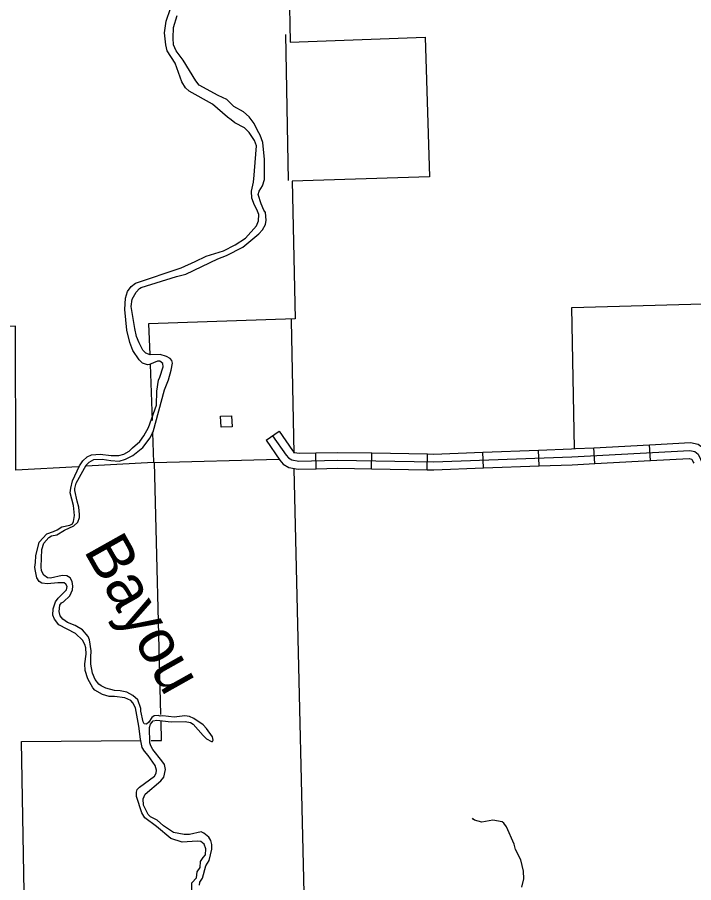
# Model space of a CAD drawing. Extents: x 1084508 to 1142749, y 1057638 to 1093403.
# Drawn here: x 1090220 to 1092233, y 1077367 to 1079943 of the extents above; entities that cross this region are included whole.
import ezdxf

# ---------------------------------------------------------------- set-up
doc = ezdxf.new("R2010")
doc.units = 0
for name, color, linetype in [('Level 32', 7, 'Continuous'), ('Level 35', 7, 'Continuous'), ('Level 5', 7, 'Continuous'), ('Level 56', 7, 'Continuous'), ('Level 7', 7, 'Continuous')]:
    doc.layers.add(name, color=color, linetype=linetype)

msp = doc.modelspace()

# ---------------------------------------------------------------- linework, layer by layer
at = {"layer": 'Level 32'}
for p, q in [((1090960.4, 1078684.2), (1090999.2, 1078710.9)), ((1091772.8, 1078607.7), (1091771.1, 1078654.7)), ((1091938.8, 1078614.9), (1091936.3, 1078661.9)), ((1092104.3, 1078623.6), (1092101.8, 1078670.7)), ((1091109.9, 1078599.2), (1091108.7, 1078646.3)), ((1091274.6, 1078599.1), (1091275.4, 1078646.2)), ((1091440.3, 1078596.2), (1091441.1, 1078643.3)), ((1091607.2, 1078601.5), (1091605.5, 1078648.5))]:
    msp.add_line(p, q, dxfattribs=at)
for points in [[(1090999.2, 1078710.9), (1091038.7, 1078653.7), (1091042.3, 1078649.6), (1091045.4, 1078647.7), (1091059.5, 1078645.1), (1091108.7, 1078646.3)], [(1090960.4, 1078684.2), (1091001.5, 1078624.8), (1091011.7, 1078613), (1091028.5, 1078603), (1091055.6, 1078597.9), (1091109.9, 1078599.2)], [(1090979.8, 1078697.6), (1091020.1, 1078639.2), (1091027, 1078631.3), (1091037, 1078625.4), (1091057.6, 1078621.5), (1091172.5, 1078624.4), (1091459.1, 1078619.5), (1091870.1, 1078634.9), (1092221.6, 1078653.4), (1092236.7, 1078650.1), (1092246.4, 1078642.9), (1092253.3, 1078628.1), (1092260.9, 1078611.3), (1092287.6, 1078587.8), (1092303.2, 1078570.7), (1092312.2, 1078552.8), (1092316.3, 1078535.3), (1092314, 1078513.5), (1092298.7, 1078479.8), (1092295.6, 1078461.1), (1092302.1, 1078432.3)], [(1092101.8, 1078670.7), (1092223.5, 1078677.1), (1092246.7, 1078672), (1092265.3, 1078658.3), (1092274.7, 1078637.8), (1092276, 1078635)], [(1091605.5, 1078648.5), (1091771.1, 1078654.7)], [(1091771.1, 1078654.7), (1091869, 1078658.4), (1091881.4, 1078659)], [(1091881.4, 1078659), (1091936.3, 1078661.9)], [(1091936.3, 1078661.9), (1092101.8, 1078670.7)], [(1091108.7, 1078646.3), (1091172.4, 1078647.9), (1091275.4, 1078646.2)], [(1091275.4, 1078646.2), (1091441.1, 1078643.3)], [(1091441.1, 1078643.3), (1091458.9, 1078643), (1091605.5, 1078648.5)], [(1092104.3, 1078623.6), (1092219.6, 1078629.7), (1092226.8, 1078628.2), (1092227.6, 1078627.6), (1092231.9, 1078618.3), (1092233.1, 1078615.6)], [(1091109.9, 1078599.2), (1091172.6, 1078600.8), (1091274.6, 1078599.1)], [(1091440.3, 1078596.2), (1091459.4, 1078595.9), (1091607.2, 1078601.5)], [(1091607.2, 1078601.5), (1091772.8, 1078607.7)], [(1091772.8, 1078607.7), (1091871.2, 1078611.3), (1091938.8, 1078614.9)], [(1091938.8, 1078614.9), (1092104.3, 1078623.6)], [(1091274.6, 1078599.1), (1091440.3, 1078596.2)]]:
    msp.add_lwpolyline(points, dxfattribs=at)
at = {"layer": 'Level 35'}
for points in [[(1090926.4, 1079486.2), (1090931.7, 1079560.3), (1090926.2, 1079576.5), (1090910.7, 1079600), (1090896.2, 1079614.2), (1090867.8, 1079629.3), (1090857.1, 1079637.7), (1090845.7, 1079645.7), (1090801.2, 1079684.3), (1090731.8, 1079722.8), (1090721.2, 1079733.4), (1090709.7, 1079750.8), (1090690.2, 1079806.7), (1090666.2, 1079843.2), (1090662.3, 1079861), (1090658.2, 1079896.8), (1090663.5, 1079931.7), (1090675.7, 1079968.9), (1090688.9, 1079995.7), (1090696.6, 1080028.9)], [(1090955.8, 1079460.4), (1090955.8, 1079519.7), (1090950.4, 1079570), (1090942.5, 1079592), (1090935, 1079606.2), (1090924.9, 1079627.2), (1090910.5, 1079647), (1090893.4, 1079662), (1090864.1, 1079677.7), (1090843.6, 1079698.6), (1090817.6, 1079710.3), (1090761.8, 1079740.6), (1090751.2, 1079753.7), (1090713.5, 1079815), (1090693, 1079843.1), (1090685.3, 1079861.1), (1090683.8, 1079880.6), (1090685.5, 1079912.5), (1090696.1, 1079948.4)], [(1090925.2, 1079473.1), (1090926.4, 1079486.2)], [(1090613.5, 1078909.6), (1090607.8, 1078908.8), (1090592.9, 1078913.2), (1090582.4, 1078923.5), (1090564, 1078951.2), (1090554.7, 1078974.5), (1090546, 1079012), (1090540.5, 1079072.9), (1090542, 1079107), (1090548.4, 1079126.8), (1090559.5, 1079141.7), (1090572.3, 1079151.4), (1090707.6, 1079197.6), (1090749.3, 1079215.6), (1090782.3, 1079232.4), (1090834.3, 1079247.6), (1090868.5, 1079265.7), (1090899.1, 1079285.2), (1090932, 1079321.8), (1090938, 1079337.4), (1090938.5, 1079355.7), (1090933.5, 1079370.7), (1090926.1, 1079383.3), (1090918.1, 1079405.1), (1090917.3, 1079425.2), (1090922.8, 1079452.5), (1090925.2, 1079473.1)], [(1090569.7, 1079016.7), (1090559, 1079081.8), (1090561.6, 1079103.7), (1090574, 1079125.3), (1090583.6, 1079136.1), (1090588.9, 1079138.5), (1090693.8, 1079171.9), (1090721.9, 1079178.6), (1090816.6, 1079223.9), (1090843, 1079233.8), (1090891.4, 1079258.7), (1090938.9, 1079298.7), (1090950, 1079310.8), (1090958.8, 1079326.3), (1090961.2, 1079339.3), (1090958.4, 1079361.6), (1090954, 1079369.3), (1090945.8, 1079387.5), (1090937.1, 1079415.6), (1090939.6, 1079425.1), (1090949.7, 1079441), (1090955.8, 1079460.4)], [(1090621.7, 1078704), (1090624.1, 1078708.9), (1090657.9, 1078833.8), (1090670.6, 1078863.9), (1090677.6, 1078892.9), (1090681.8, 1078913.5), (1090679.6, 1078921.7), (1090675.6, 1078927.5), (1090664.4, 1078933), (1090645.6, 1078939.2), (1090615.8, 1078938.1), (1090603, 1078943.3), (1090594.2, 1078951.7), (1090582.7, 1078974), (1090575.3, 1078992.6), (1090569.7, 1079016.7)], [(1090378, 1078527.5), (1090379.4, 1078541.1), (1090384.8, 1078563.1), (1090404.8, 1078607.4), (1090414.9, 1078623.2), (1090428.6, 1078634.5), (1090441.2, 1078640.6), (1090466.3, 1078642.5), (1090499.5, 1078638.5), (1090522.4, 1078638.7), (1090537, 1078642.8), (1090553.3, 1078651.9), (1090563.4, 1078661.1), (1090584.9, 1078680.6), (1090597.2, 1078697.1), (1090610.7, 1078721.9), (1090634.2, 1078788.7), (1090635.7, 1078829.8), (1090640.4, 1078863.1), (1090644.5, 1078872), (1090654.6, 1078902.7), (1090653.3, 1078912.1), (1090643.9, 1078919), (1090637, 1078919), (1090613.5, 1078909.6)], [(1090360.3, 1078416.8), (1090388.7, 1078429.3), (1090400, 1078439.8), (1090405.1, 1078453.9), (1090405.7, 1078462.7), (1090403.6, 1078484.7), (1090398.2, 1078502.4), (1090391, 1078534.3), (1090391.7, 1078540.6), (1090395.8, 1078555.9), (1090425.1, 1078609.7), (1090434.5, 1078618.6), (1090448.1, 1078626.4), (1090472.8, 1078627.7), (1090498.1, 1078623.9), (1090523.7, 1078622.1), (1090542, 1078627.5), (1090564.2, 1078638.5), (1090593.5, 1078662.3), (1090615.3, 1078690.9), (1090621.7, 1078704)], [(1090421.3, 1078075.9), (1090413.9, 1078089.2), (1090393, 1078109.1), (1090343.6, 1078134.3), (1090330.4, 1078151.1), (1090326.4, 1078163.6), (1090327, 1078182.2), (1090333.4, 1078202.7), (1090342.1, 1078214.3), (1090366.9, 1078238.3), (1090368.1, 1078248.5), (1090365, 1078255.6), (1090359.2, 1078259.5), (1090341.3, 1078259.4), (1090309.6, 1078256.3), (1090293.5, 1078258.8), (1090285.1, 1078263.2), (1090278.1, 1078274.9), (1090273.1, 1078299.3), (1090272.5, 1078306.5), (1090274.7, 1078320.5), (1090275.2, 1078340), (1090285, 1078380.8), (1090308.5, 1078405.6), (1090328.1, 1078412.4), (1090338.9, 1078417.2), (1090353, 1078426.3), (1090377, 1078431), (1090384.1, 1078435.7), (1090387.9, 1078442.5), (1090390.4, 1078459.9), (1090387.4, 1078489.4), (1090378, 1078527.5)], [(1090470.1, 1077953.3), (1090462.7, 1077958.3), (1090452.1, 1077972.1), (1090444.1, 1077991), (1090438.7, 1078017.3), (1090439.1, 1078038.1), (1090440.3, 1078057.4), (1090434.6, 1078089.6), (1090431.1, 1078099.6), (1090414.6, 1078120.1), (1090392.4, 1078132.8), (1090369.1, 1078141.6), (1090355.5, 1078151.2), (1090347.6, 1078161.6), (1090345.2, 1078174.4), (1090347, 1078193.1), (1090351.7, 1078199.6), (1090357.3, 1078202.6), (1090376.1, 1078221), (1090384.2, 1078239), (1090385.3, 1078249.4), (1090383.5, 1078263.6), (1090377.5, 1078274.4), (1090367.8, 1078280.9), (1090353.6, 1078281), (1090318.7, 1078274), (1090310.5, 1078274.9), (1090298.9, 1078282.3), (1090292.1, 1078295.6), (1090291, 1078307.2), (1090293.4, 1078358.7), (1090299.3, 1078377.5), (1090314, 1078394.8), (1090321.7, 1078399.2), (1090337.6, 1078402.7), (1090360.3, 1078416.8)], [(1090599.8, 1077559.9), (1090590.4, 1077574.9), (1090574.7, 1077623.5), (1090574.8, 1077636.8), (1090577.3, 1077644.1), (1090584.3, 1077651.6), (1090628, 1077683.9), (1090633.9, 1077693), (1090634.8, 1077701.8), (1090630.2, 1077716.1), (1090609.6, 1077745.9), (1090598.4, 1077758.7), (1090592, 1077769.8), (1090586.9, 1077794.5), (1090582.3, 1077832.8), (1090572.3, 1077887.3), (1090564.2, 1077902.1), (1090557.6, 1077909.1), (1090540, 1077917.2), (1090509.4, 1077921.1), (1090493.3, 1077921.4), (1090473.6, 1077926.9), (1090451.4, 1077940.6), (1090444.9, 1077946.9), (1090430, 1077973.5), (1090421.8, 1077998.7), (1090421.6, 1078018.8), (1090425, 1078047), (1090423.9, 1078065.9), (1090421.3, 1078075.9)], [(1090616.6, 1077838.9), (1090624.4, 1077848.6), (1090635, 1077851.3), (1090678, 1077846), (1090720.1, 1077846.4), (1090735.9, 1077843.8), (1090743.3, 1077839.4), (1090773.3, 1077805), (1090783.4, 1077795.3), (1090797.8, 1077787.6), (1090801, 1077787.1), (1090803.4, 1077791), (1090800.8, 1077801.6), (1090783.4, 1077826.5), (1090773.6, 1077837.4), (1090745.5, 1077855.6), (1090732.7, 1077861.4), (1090718.5, 1077864), (1090687.5, 1077860.2), (1090653.1, 1077863.3), (1090645, 1077862.7), (1090639.2, 1077864.7), (1090627.9, 1077863.6), (1090620.3, 1077858.9), (1090611.7, 1077844.7), (1090604.4, 1077839.3), (1090597.7, 1077840.3), (1090594.7, 1077845.9), (1090587.4, 1077878.1), (1090588.1, 1077886), (1090578.6, 1077911.2), (1090564.3, 1077923.8), (1090546.3, 1077933.9), (1090526, 1077937.8), (1090509, 1077939), (1090483.9, 1077945.6), (1090470.1, 1077953.3)], [(1090771.5, 1077380.9), (1090780.8, 1077417.5), (1090790.8, 1077433), (1090799.6, 1077466.8), (1090799.4, 1077480.6), (1090795.8, 1077492.5), (1090790, 1077502.7), (1090775.7, 1077514.7), (1090767.7, 1077518.5), (1090732.2, 1077510.2), (1090716.5, 1077510.2), (1090685.1, 1077516.5), (1090655.4, 1077536.2), (1090636.5, 1077552.8), (1090616.3, 1077563), (1090609.8, 1077569.7), (1090595.8, 1077597.5), (1090594.4, 1077616.7), (1090600.8, 1077630.8), (1090647.7, 1077670.5), (1090656.1, 1077681.2), (1090661.5, 1077704.1), (1090658.1, 1077718.5), (1090650.7, 1077730.2), (1090624, 1077763.2), (1090617.3, 1077774.3), (1090615, 1077783), (1090613.9, 1077829), (1090616.6, 1077838.9)], [(1090706.8, 1077192.4), (1090711.1, 1077210.2), (1090726.6, 1077233.2), (1090728.8, 1077242.4), (1090729.6, 1077276.5), (1090726.9, 1077322.7), (1090731.5, 1077332.7), (1090739.3, 1077344.6), (1090740, 1077366.7), (1090753.6, 1077381.1), (1090755.7, 1077399.2), (1090764.6, 1077412.1), (1090765.8, 1077430.2), (1090773.5, 1077442.4), (1090779.8, 1077449.9), (1090781, 1077467.6), (1090776.7, 1077481.7), (1090766.6, 1077489.8), (1090755.3, 1077490.3), (1090710.8, 1077487.6), (1090677, 1077498.9), (1090634.1, 1077534.4), (1090599.8, 1077559.9)], [(1091721.4, 1077353.9), (1091727.7, 1077378.8), (1091727.1, 1077401.4), (1091718.9, 1077434.9), (1091703.2, 1077465.8), (1091698.5, 1077482), (1091676.4, 1077533.4), (1091668.1, 1077544.5), (1091663.6, 1077547.8), (1091635.1, 1077553.6), (1091602.9, 1077547.3), (1091581, 1077552.7), (1091576.8, 1077556.4), (1091575.1, 1077559.4)], [(1090762.2, 1077360), (1090763.8, 1077368.3), (1090771.5, 1077380.9)]]:
    msp.add_lwpolyline(points, dxfattribs=at)
at = {"layer": 'Level 5'}
for points in [[(1091018.1, 1079892), (1091026.6, 1079457)], [(1091043.7, 1078646), (1091036.6, 1079039.3), (1091036.5, 1079044.6)], [(1091082.5, 1076958), (1091044.6, 1078599.4)]]:
    msp.add_lwpolyline(points, dxfattribs=at)
at = {"layer": 'Level 56'}
msp.add_lwpolyline([(1090826.6, 1078722.8), (1090825.3, 1078755.5), (1090858.1, 1078756.8), (1090859.4, 1078724.1)], close=True, dxfattribs=at)
at = {"layer": 'Level 7'}
for points in [[(1091026.6, 1080183.1), (1091032.3, 1079869.3), (1091434.1, 1079883.9), (1091446.7, 1079468.2), (1091038.2, 1079455.7), (1091047.3, 1079045), (1090611.1, 1079030.9), (1090614.3, 1078939.2)], [(1091878.6, 1078659.8), (1091870.3, 1079078.7), (1092401.1, 1079094.1), (1092409.7, 1078666.8), (1092299.4, 1078663.9), (1092302.2, 1078611.1)], [(1090401, 1078605), (1090216.2, 1078594.5), (1090215.3, 1079024), (1089403.1, 1078998)], [(1090615.4, 1078909.3), (1090621.3, 1078743.3)], [(1090622.6, 1078707), (1090625.7, 1078617.9), (1090424.8, 1078606.4)], [(1090647.6, 1077867.4), (1090628, 1078617.6), (1090998.4, 1078628)], [(1090619, 1077790.5), (1090649.6, 1077790.7), (1090648.1, 1077846.9)], [(1090247.8, 1076946.8), (1090232.8, 1077787.4), (1090587.4, 1077790.2)]]:
    msp.add_lwpolyline(points, dxfattribs=at)

# ---------------------------------------------------------------- texts
at = {"layer": 'Level 35'}
msp.add_text('Bayou', height=132.58, rotation=299.3171, dxfattribs=at).set_placement((1090416.3, 1078356))

doc.saveas('drawing.dxf')
